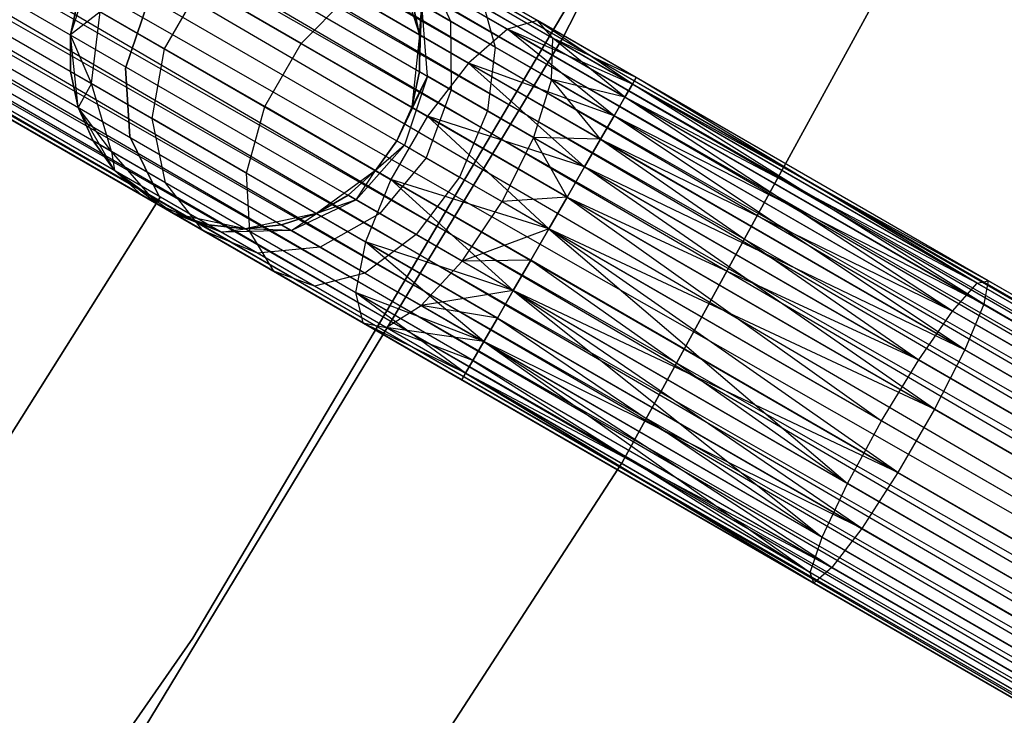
# Model space of a CAD drawing. Extents: x -102 to 102, y -101 to 102.
# Tile 349 of 481: x 51.1 to 56.72, y -34 to -30.04. Entities that reach past the tile are written whole.
import ezdxf

# ---------------------------------------------------------------- set-up
doc = ezdxf.new("R2010")
doc.units = 0
doc.header["$LTSCALE"] = 25.4
doc.layers.get('0').update_dxf_attribs({"linetype": 'CONTINUOUS'})

# ---------------------------------------------------------------- blocks, each defined once
blk = doc.blocks.new('NL2500011659_STL')
at = {"color": 0}
for p, q in [((70.3635, -39.4554, -7.3955), (37.9689, -20.8026, -7.191)), ((37.9689, -20.8026, -7.191), (70.2993, -39.5667, -7)), ((37.9689, -20.8026, -7.191), (70.2993, -39.5667, -7)), ((70.3635, -39.4554, -7.3955), (37.9689, -20.8026, -7.191)), ((37.9689, -20.8026, -7.809), (70.3418, -39.493, -7.809)), ((37.9689, -20.8026, -7.809), (70.3418, -39.493, -7.809)), ((37.9907, -20.7649, -7.3955), (70.3635, -39.4554, -7.3955)), ((37.9907, -20.7649, -7.6045), (70.3635, -39.4554, -7.3955)), ((70.3418, -39.493, -7.809), (37.9907, -20.7649, -7.6045)), ((37.9907, -20.7649, -7.6045), (70.3635, -39.4554, -7.3955)), ((37.9907, -20.7649, -7.3955), (70.3635, -39.4554, -7.3955)), ((70.3418, -39.493, -7.809), (37.9907, -20.7649, -7.6045)), ((37.9264, -20.8762, -7), (70.2993, -39.5667, -7)), ((37.9264, -20.8762, -7), (70.2993, -39.5667, -7)), ((70.2379, -39.6731, -8.1691), (37.9264, -20.8762, -8)), ((37.9264, -20.8762, -8), (70.3418, -39.493, -7.809)), ((37.9264, -20.8762, -8), (70.3418, -39.493, -7.809)), ((70.2379, -39.6731, -8.1691), (37.9264, -20.8762, -8)), ((70.2993, -39.5667, -7), (37.865, -20.9826, -6.8309)), ((37.865, -20.9826, -6.8309), (70.1602, -39.8077, -6.691)), ((37.865, -20.9826, -6.8309), (70.1602, -39.8077, -6.691)), ((70.2993, -39.5667, -7), (37.865, -20.9826, -6.8309)), ((37.865, -20.9826, -8.1691), (70.2379, -39.6731, -8.1691)), ((37.865, -20.9826, -8.1691), (70.2379, -39.6731, -8.1691)), ((37.7873, -21.1172, -6.691), (70.1602, -39.8077, -6.691)), ((37.7873, -21.1172, -6.691), (70.1602, -39.8077, -6.691)), ((70.0697, -39.9644, -8.4135), (37.7873, -21.1172, -8.309)), ((37.7873, -21.1172, -8.309), (70.2379, -39.6731, -8.1691)), ((37.7873, -21.1172, -8.309), (70.2379, -39.6731, -8.1691)), ((70.0697, -39.9644, -8.4135), (37.7873, -21.1172, -8.309)), ((70.1602, -39.8077, -6.691), (37.6968, -21.274, -6.5865)), ((37.6968, -21.274, -6.5865), (69.9702, -40.1366, -6.5218)), ((37.6968, -21.274, -6.5865), (69.9702, -40.1366, -6.5218)), ((70.1602, -39.8077, -6.691), (37.6968, -21.274, -6.5865)), ((37.6968, -21.274, -8.4135), (70.0697, -39.9644, -8.4135)), ((37.6968, -21.274, -8.4135), (70.0697, -39.9644, -8.4135)), ((37.5974, -21.4461, -6.5218), (69.9702, -40.1366, -6.5218)), ((37.5974, -21.4461, -6.5218), (69.9702, -40.1366, -6.5218)), ((37.5974, -21.4461, -8.4782), (69.8663, -40.3167, -8.5)), ((37.5974, -21.4461, -8.4782), (69.8663, -40.3167, -8.5)), ((37.5974, -21.4461, -8.4782), (70.0697, -39.9644, -8.4135)), ((37.5974, -21.4461, -8.4782), (70.0697, -39.9644, -8.4135)), ((37.4934, -21.6262, -6.5), (69.8663, -40.3167, -6.5)), ((37.4934, -21.6262, -6.5), (69.8663, -40.3167, -6.5)), ((37.4934, -21.6262, -8.5), (69.8663, -40.3167, -8.5)), ((37.4934, -21.6262, -8.5), (69.8663, -40.3167, -8.5)), ((69.6629, -40.6689, -8.4135), (37.3895, -21.8063, -8.4782)), ((37.3895, -21.8063, -8.4782), (69.8663, -40.3167, -8.5)), ((69.6629, -40.6689, -8.4135), (37.3895, -21.8063, -8.4782)), ((37.3895, -21.8063, -6.5218), (69.7623, -40.4967, -6.5218)), ((37.3895, -21.8063, -6.5218), (69.7623, -40.4967, -6.5218)), ((37.3895, -21.8063, -8.4782), (69.8663, -40.3167, -8.5)), ((37.29, -21.9784, -8.4135), (69.6629, -40.6689, -8.4135)), ((37.29, -21.9784, -8.4135), (69.6629, -40.6689, -8.4135)), ((69.7623, -40.4967, -6.5218), (37.29, -21.9784, -6.5865)), ((37.29, -21.9784, -6.5865), (69.5724, -40.8257, -6.691)), ((37.29, -21.9784, -6.5865), (69.5724, -40.8257, -6.691)), ((69.7623, -40.4967, -6.5218), (37.29, -21.9784, -6.5865)), ((69.4947, -40.9603, -8.1691), (37.1995, -22.1352, -8.309)), ((37.1995, -22.1352, -8.309), (69.6629, -40.6689, -8.4135)), ((37.1995, -22.1352, -8.309), (69.6629, -40.6689, -8.4135)), ((69.4947, -40.9603, -8.1691), (37.1995, -22.1352, -8.309)), ((37.1995, -22.1352, -6.691), (69.5724, -40.8257, -6.691)), ((37.1995, -22.1352, -6.691), (69.5724, -40.8257, -6.691)), ((37.1218, -22.2698, -8.1691), (69.4947, -40.9603, -8.1691)), ((37.1218, -22.2698, -8.1691), (69.4947, -40.9603, -8.1691)), ((69.5724, -40.8257, -6.691), (37.1218, -22.2698, -6.8309)), ((37.1218, -22.2698, -6.8309), (69.4333, -41.0667, -7)), ((37.1218, -22.2698, -6.8309), (69.4333, -41.0667, -7)), ((69.5724, -40.8257, -6.691), (37.1218, -22.2698, -6.8309)), ((69.3908, -41.1403, -7.809), (37.0604, -22.3762, -8)), ((37.0604, -22.3762, -8), (69.4947, -40.9603, -8.1691)), ((37.0604, -22.3762, -8), (69.4947, -40.9603, -8.1691)), ((69.3908, -41.1403, -7.809), (37.0604, -22.3762, -8)), ((37.0604, -22.3762, -7), (69.4333, -41.0667, -7)), ((37.0604, -22.3762, -7), (69.4333, -41.0667, -7)), ((69.369, -41.178, -7.3955), (36.9962, -22.4875, -7.6045)), ((36.9962, -22.4875, -7.3955), (69.369, -41.178, -7.3955)), ((69.369, -41.178, -7.3955), (36.9962, -22.4875, -7.6045)), ((36.9962, -22.4875, -7.6045), (69.3908, -41.1403, -7.809)), ((36.9962, -22.4875, -7.6045), (69.3908, -41.1403, -7.809)), ((36.9962, -22.4875, -7.3955), (69.369, -41.178, -7.3955)), ((37.0179, -22.4498, -7.809), (69.3908, -41.1403, -7.809)), ((37.0179, -22.4498, -7.809), (69.3908, -41.1403, -7.809)), ((69.4333, -41.0667, -7), (37.0179, -22.4498, -7.191)), ((37.0179, -22.4498, -7.191), (69.369, -41.178, -7.3955)), ((37.0179, -22.4498, -7.191), (69.369, -41.178, -7.3955)), ((69.4333, -41.0667, -7), (37.0179, -22.4498, -7.191)), ((56.3222, -25.9589, -308.5), (54.1982, -30.143, -308.5)), ((54.1982, -30.143, -318), (56.3222, -25.9589, -318)), ((54.1982, -30.143, -318), (56.3222, -25.9589, -318)), ((56.3222, -25.9589, -308.5), (54.1982, -30.143, -308.5)), ((54.5374, -32.5577, -308.5), (56.8175, -28.3923, -308.5)), ((56.8175, -28.3923, -318), (54.5374, -32.5577, -318)), ((54.5374, -32.5577, -308.5), (56.8175, -28.3923, -308.5)), ((56.8175, -28.3923, -318), (54.5374, -32.5577, -318)), ((52.0925, -33.5588, -316), (54.4543, -29.5733, -316)), ((54.4543, -29.5733, -315), (52.0925, -33.5588, -315)), ((52.0925, -33.5588, -316), (54.4543, -29.5733, -316)), ((54.4543, -29.5733, -315), (52.0925, -33.5588, -315)), ((51.3945, -30.1217, -314), (51.523, -29.7262, -314)), ((51.3945, -30.1217, -314), (51.523, -29.7262, -314)), ((53.2551, -29.7262, -314), (53.3836, -30.1217, -314)), ((53.2551, -29.7262, -314), (53.3836, -30.1217, -314)), ((53.4119, -29.7185, -308.5061), (53.5602, -30.0443, -308.7177)), ((53.4119, -29.7185, -308.5061), (53.5602, -30.0443, -308.7177)), ((53.8851, -30.0899, -307.1223), (53.2815, -29.7415, -307.4774)), ((53.8851, -30.0899, -307.1223), (53.2815, -29.7415, -307.4774)), ((54.0552, -30.0398, -307.4985), (53.5471, -29.7464, -307.7974)), ((54.0552, -30.0398, -307.4985), (53.5471, -29.7464, -307.7974)), ((51.9306, -30.2016, -307.7495), (52.1385, -29.8415, -307.7495)), ((51.9306, -30.2016, -307.7495), (52.1385, -29.8415, -307.7495)), ((52.7091, -30.1709, -307.0906), (52.1385, -29.8415, -307.7495)), ((52.7091, -30.1709, -307.0906), (52.1385, -29.8415, -307.7495)), ((52.7091, -30.1709, -307.0906), (52.9851, -29.8916, -307.2274)), ((52.7091, -30.1709, -307.0906), (52.9851, -29.8916, -307.2274)), ((53.6633, -30.2831, -306.8285), (52.9851, -29.8916, -307.2274)), ((53.6633, -30.2831, -306.8285), (52.9851, -29.8916, -307.2274)), ((53.7359, -29.9056, -308.132), (53.8152, -30.1915, -308.4233)), ((54.1441, -30.1413, -307.8918), (53.7359, -29.9056, -308.132)), ((54.1441, -30.1413, -307.8918), (53.7359, -29.9056, -308.132)), ((53.7359, -29.9056, -308.132), (53.8152, -30.1915, -308.4233)), ((51.438, -29.9172, -309.5), (51.3945, -30.1217, -309.5)), ((51.3945, -30.1217, -314), (51.438, -29.9172, -309.5)), ((51.438, -29.9172, -309.5), (51.3945, -30.1217, -309.5)), ((51.3945, -30.1217, -314), (51.438, -29.9172, -309.5)), ((51.8329, -29.9432, -312), (51.7074, -30.312, -312)), ((51.7074, -30.312, -314), (51.8329, -29.9432, -314)), ((51.7074, -30.312, -314), (51.8329, -29.9432, -314)), ((51.8329, -29.9432, -312), (51.7074, -30.312, -312)), ((53.3836, -30.1217, -309.5), (53.3401, -29.9172, -309.5)), ((53.3401, -29.9172, -309.5), (53.3836, -30.1217, -314)), ((53.3401, -29.9172, -309.5), (53.3836, -30.1217, -314)), ((53.3836, -30.1217, -309.5), (53.3401, -29.9172, -309.5)), ((53.3836, -30.3307, -309.5), (53.3965, -29.9498, -309.0887)), ((53.3836, -30.3307, -309.5), (53.3965, -29.9498, -309.0887)), ((53.3836, -30.1217, -309.5), (53.3965, -29.9498, -309.0887)), ((53.3836, -30.1217, -309.5), (53.3965, -29.9498, -309.0887)), ((53.5602, -30.0443, -308.7177), (53.3965, -29.9498, -309.0887)), ((53.5602, -30.0443, -308.7177), (53.3965, -29.9498, -309.0887)), ((53.4296, -30.3573, -309.1643), (53.3965, -29.9498, -309.0887)), ((53.4296, -30.3573, -309.1643), (53.3965, -29.9498, -309.0887)), ((51.5642, -29.9901, -308.5797), (51.3945, -30.1217, -309.5)), ((51.5642, -29.9901, -308.5797), (51.3945, -30.1217, -309.5)), ((51.5136, -30.3995, -308.632), (51.5642, -29.9901, -308.5797)), ((51.5136, -30.3995, -308.632), (51.5642, -29.9901, -308.5797)), ((51.9306, -30.2016, -307.7495), (51.5642, -29.9901, -308.5797)), ((51.9306, -30.2016, -307.7495), (51.5642, -29.9901, -308.5797)), ((53.5602, -30.0443, -308.7177), (53.5633, -30.4345, -308.8614)), ((53.8152, -30.1915, -308.4233), (53.5602, -30.0443, -308.7177)), ((53.8152, -30.1915, -308.4233), (53.5602, -30.0443, -308.7177)), ((53.5602, -30.0443, -308.7177), (53.5633, -30.4345, -308.8614)), ((54.0552, -30.0398, -307.4985), (53.8851, -30.0899, -307.1223)), ((54.0552, -30.0398, -307.4985), (53.8851, -30.0899, -307.1223)), ((54.6184, -30.3649, -307.6045), (54.0552, -30.0398, -307.4985)), ((54.6184, -30.3649, -307.3955), (54.0552, -30.0398, -307.4985)), ((54.5966, -30.4026, -307.191), (54.0552, -30.0398, -307.4985)), ((54.6184, -30.3649, -307.3955), (54.0552, -30.0398, -307.4985)), ((54.5966, -30.4026, -307.191), (54.0552, -30.0398, -307.4985)), ((54.6184, -30.3649, -307.6045), (54.0552, -30.0398, -307.4985)), ((54.1441, -30.1413, -307.8918), (54.0552, -30.0398, -307.4985)), ((54.1441, -30.1413, -307.8918), (54.0552, -30.0398, -307.4985)), ((51.438, -30.5352, -314), (51.3945, -30.1217, -314)), ((51.5136, -30.3995, -308.632), (51.3945, -30.1217, -309.5)), ((51.3945, -30.1217, -309.5), (51.3945, -30.3307, -309.5)), ((51.5136, -30.3995, -308.632), (51.3945, -30.1217, -309.5)), ((51.3945, -30.3307, -309.5), (51.3945, -30.1217, -314)), ((51.438, -30.5352, -314), (51.3945, -30.1217, -314)), ((51.3945, -30.3307, -309.5), (51.3945, -30.1217, -314)), ((51.3945, -30.1217, -309.5), (51.3945, -30.3307, -309.5)), ((51.3945, -30.1217, -309.5), (51.3945, -30.1217, -314)), ((51.3945, -30.1217, -309.5), (51.3945, -30.1217, -314)), ((53.3836, -30.1217, -314), (53.3401, -30.5352, -314)), ((53.3836, -30.1217, -314), (53.3401, -30.5352, -314)), ((53.3836, -30.3307, -309.5), (53.3836, -30.1217, -309.5)), ((53.3836, -30.1217, -314), (53.3836, -30.3307, -309.5)), ((53.3836, -30.1217, -309.5), (53.3836, -30.1217, -314)), ((53.3836, -30.1217, -309.5), (53.3836, -30.1217, -314)), ((53.3836, -30.3307, -309.5), (53.3836, -30.1217, -309.5)), ((53.3836, -30.1217, -314), (53.3836, -30.3307, -309.5)), ((53.8851, -30.0899, -307.1223), (53.6633, -30.2831, -306.8285)), ((53.8851, -30.0899, -307.1223), (53.6633, -30.2831, -306.8285)), ((54.4927, -30.5826, -306.8309), (53.8851, -30.0899, -307.1223)), ((54.5541, -30.4762, -307), (53.8851, -30.0899, -307.1223)), ((54.4927, -30.5826, -306.8309), (53.8851, -30.0899, -307.1223)), ((54.5541, -30.4762, -307), (53.8851, -30.0899, -307.1223)), ((54.5966, -30.4026, -307.191), (53.8851, -30.0899, -307.1223)), ((54.5966, -30.4026, -307.191), (53.8851, -30.0899, -307.1223)), ((54.1982, -30.143, -308.5), (51.7638, -34.1544, -308.5)), ((51.7638, -34.1544, -318), (54.1982, -30.143, -318)), ((51.7638, -34.1544, -318), (54.1982, -30.143, -318)), ((54.1982, -30.143, -308.5), (51.7638, -34.1544, -308.5)), ((52.5012, -30.531, -307.0906), (52.7091, -30.1709, -307.0906)), ((52.5012, -30.531, -307.0906), (52.7091, -30.1709, -307.0906)), ((53.4281, -30.586, -306.6676), (52.7091, -30.1709, -307.0906)), ((53.4281, -30.586, -306.6676), (52.7091, -30.1709, -307.0906)), ((54.1365, -30.377, -308.2343), (54.1441, -30.1413, -307.8918)), ((54.1365, -30.377, -308.2343), (54.1441, -30.1413, -307.8918)), ((54.6184, -30.3649, -307.6045), (54.1441, -30.1413, -307.8918)), ((54.5966, -30.4026, -307.809), (54.1441, -30.1413, -307.8918)), ((54.6184, -30.3649, -307.6045), (54.1441, -30.1413, -307.8918)), ((54.5966, -30.4026, -307.809), (54.1441, -30.1413, -307.8918)), ((54.5541, -30.4762, -308), (54.1441, -30.1413, -307.8918)), ((54.5541, -30.4762, -308), (54.1441, -30.1413, -307.8918)), ((54.1982, -30.143, -318), (54.1982, -30.143, -308.5)), ((54.1982, -30.143, -318), (54.1982, -30.143, -308.5)), ((51.8591, -30.599, -307.8489), (51.9306, -30.2016, -307.7495)), ((51.8591, -30.599, -307.8489), (51.9306, -30.2016, -307.7495)), ((52.5012, -30.531, -307.0906), (51.9306, -30.2016, -307.7495)), ((52.5012, -30.531, -307.0906), (51.9306, -30.2016, -307.7495)), ((53.8152, -30.1915, -308.4233), (53.7714, -30.5547, -308.621)), ((53.8152, -30.1915, -308.4233), (53.7714, -30.5547, -308.621)), ((54.1365, -30.377, -308.2343), (53.8152, -30.1915, -308.4233)), ((54.1365, -30.377, -308.2343), (53.8152, -30.1915, -308.4233)), ((53.6633, -30.2831, -306.8285), (53.4281, -30.586, -306.6676)), ((53.6633, -30.2831, -306.8285), (53.4281, -30.586, -306.6676)), ((54.3245, -30.874, -306.5865), (53.6633, -30.2831, -306.8285)), ((54.415, -30.7172, -306.691), (53.6633, -30.2831, -306.8285)), ((54.3245, -30.874, -306.5865), (53.6633, -30.2831, -306.8285)), ((54.415, -30.7172, -306.691), (53.6633, -30.2831, -306.8285)), ((54.4927, -30.5826, -306.8309), (53.6633, -30.2831, -306.8285)), ((54.4927, -30.5826, -306.8309), (53.6633, -30.2831, -306.8285)), ((51.5136, -30.3995, -308.632), (51.3945, -30.3307, -309.5)), ((51.3945, -30.3307, -309.5), (51.438, -30.5352, -309.5)), ((51.5136, -30.3995, -308.632), (51.3945, -30.3307, -309.5)), ((51.438, -30.5352, -314), (51.3945, -30.3307, -309.5)), ((51.3945, -30.3307, -309.5), (51.438, -30.5352, -309.5)), ((51.438, -30.5352, -314), (51.3945, -30.3307, -309.5)), ((51.7074, -30.312, -312), (51.7074, -30.312, -314)), ((51.7074, -30.312, -312), (51.7074, -30.312, -314)), ((51.7074, -30.312, -312), (51.7324, -30.7007, -312)), ((51.7324, -30.7007, -314), (51.7074, -30.312, -314)), ((51.7324, -30.7007, -314), (51.7074, -30.312, -314)), ((51.7074, -30.312, -312), (51.7324, -30.7007, -312)), ((53.3401, -30.5352, -309.5), (53.3836, -30.3307, -309.5)), ((53.3836, -30.3307, -309.5), (53.3401, -30.5352, -314)), ((53.3836, -30.3307, -309.5), (53.3401, -30.5352, -314)), ((53.3401, -30.5352, -309.5), (53.3836, -30.3307, -309.5)), ((53.3836, -30.3307, -309.5), (53.4296, -30.3573, -309.1643)), ((53.3836, -30.3307, -309.5), (53.4296, -30.3573, -309.1643)), ((51.5136, -30.3995, -308.632), (51.438, -30.5352, -309.5)), ((51.5136, -30.3995, -308.632), (51.438, -30.5352, -309.5)), ((51.629, -30.7874, -308.7274), (51.5136, -30.3995, -308.632)), ((51.8591, -30.599, -307.8489), (51.5136, -30.3995, -308.632)), ((51.629, -30.7874, -308.7274), (51.5136, -30.3995, -308.632)), ((51.8591, -30.599, -307.8489), (51.5136, -30.3995, -308.632)), ((53.4296, -30.3573, -309.1643), (53.2551, -30.7262, -309.5)), ((53.4296, -30.3573, -309.1643), (53.2551, -30.7262, -309.5)), ((53.4296, -30.3573, -309.1643), (53.2975, -30.7507, -309.191)), ((53.4296, -30.3573, -309.1643), (53.2975, -30.7507, -309.191)), ((53.3401, -30.5352, -309.5), (53.4296, -30.3573, -309.1643)), ((53.3401, -30.5352, -309.5), (53.4296, -30.3573, -309.1643)), ((53.5633, -30.4345, -308.8614), (53.4296, -30.3573, -309.1643)), ((53.5633, -30.4345, -308.8614), (53.4296, -30.3573, -309.1643)), ((54.1365, -30.377, -308.2343), (54.0337, -30.7061, -308.4667)), ((54.1365, -30.377, -308.2343), (54.0337, -30.7061, -308.4667)), ((54.5541, -30.4762, -308), (54.1365, -30.377, -308.2343)), ((54.4927, -30.5826, -308.1691), (54.1365, -30.377, -308.2343)), ((54.5541, -30.4762, -308), (54.1365, -30.377, -308.2343)), ((54.4927, -30.5826, -308.1691), (54.1365, -30.377, -308.2343)), ((54.415, -30.7172, -308.309), (54.1365, -30.377, -308.2343)), ((54.415, -30.7172, -308.309), (54.1365, -30.377, -308.2343)), ((54.5966, -30.4026, -307.191), (54.5541, -30.4762, -307)), ((54.5541, -30.4762, -308), (54.5966, -30.4026, -307.809)), ((54.5966, -30.4026, -307.191), (54.5541, -30.4762, -307)), ((54.5541, -30.4762, -308), (54.5966, -30.4026, -307.809)), ((54.6184, -30.3649, -307.3955), (54.5966, -30.4026, -307.191)), ((54.5966, -30.4026, -307.809), (54.6184, -30.3649, -307.6045)), ((54.6184, -30.3649, -307.3955), (54.5966, -30.4026, -307.191)), ((54.5966, -30.4026, -307.809), (54.6184, -30.3649, -307.6045)), ((56.5612, -31.5368, -307.0599), (54.5966, -30.4026, -307.191)), ((56.5612, -31.5368, -307.0599), (54.5966, -30.4026, -307.191)), ((56.6242, -31.523, -307.4707), (54.5966, -30.4026, -307.809)), ((56.6242, -31.523, -307.4707), (54.5966, -30.4026, -307.809)), ((56.5994, -31.657, -307.8635), (54.5966, -30.4026, -307.809)), ((56.5994, -31.657, -307.8635), (54.5966, -30.4026, -307.809)), ((56.5612, -31.5368, -307.0599), (54.6184, -30.3649, -307.3955)), ((56.5612, -31.5368, -307.0599), (54.6184, -30.3649, -307.3955)), ((56.6242, -31.523, -307.4707), (54.6184, -30.3649, -307.3955)), ((56.6242, -31.523, -307.4707), (54.6184, -30.3649, -307.6045)), ((56.6242, -31.523, -307.4707), (54.6184, -30.3649, -307.3955)), ((56.6242, -31.523, -307.4707), (54.6184, -30.3649, -307.6045)), ((53.5633, -30.4345, -308.8614), (53.4205, -30.8217, -308.9122)), ((53.5633, -30.4345, -308.8614), (53.4205, -30.8217, -308.9122)), ((53.7714, -30.5547, -308.621), (53.5633, -30.4345, -308.8614)), ((53.7714, -30.5547, -308.621), (53.5633, -30.4345, -308.8614)), ((54.5541, -30.4762, -307), (54.4927, -30.5826, -306.8309)), ((54.4927, -30.5826, -308.1691), (54.5541, -30.4762, -308)), ((54.5541, -30.4762, -307), (54.4927, -30.5826, -306.8309)), ((54.4927, -30.5826, -308.1691), (54.5541, -30.4762, -308)), ((56.4213, -31.6961, -306.7021), (54.5541, -30.4762, -307)), ((56.4213, -31.6961, -306.7021), (54.5541, -30.4762, -307)), ((56.5612, -31.5368, -307.0599), (54.5541, -30.4762, -307)), ((56.5612, -31.5368, -307.0599), (54.5541, -30.4762, -307)), ((56.5994, -31.657, -307.8635), (54.5541, -30.4762, -308)), ((56.5994, -31.657, -307.8635), (54.5541, -30.4762, -308)), ((51.6459, -30.8953, -314), (51.438, -30.5352, -314)), ((51.629, -30.7874, -308.7274), (51.438, -30.5352, -309.5)), ((51.438, -30.5352, -309.5), (51.523, -30.7262, -309.5)), ((51.629, -30.7874, -308.7274), (51.438, -30.5352, -309.5)), ((51.523, -30.7262, -309.5), (51.438, -30.5352, -314)), ((51.6459, -30.8953, -314), (51.438, -30.5352, -314)), ((51.523, -30.7262, -309.5), (51.438, -30.5352, -314)), ((51.438, -30.5352, -309.5), (51.523, -30.7262, -309.5)), ((51.438, -30.5352, -309.5), (51.438, -30.5352, -314)), ((51.438, -30.5352, -309.5), (51.438, -30.5352, -314)), ((52.3973, -30.9097, -307.2274), (52.5012, -30.531, -307.0906)), ((52.3973, -30.9097, -307.2274), (52.5012, -30.531, -307.0906)), ((53.2201, -30.9461, -306.6676), (52.5012, -30.531, -307.0906)), ((53.2201, -30.9461, -306.6676), (52.5012, -30.531, -307.0906)), ((53.3401, -30.5352, -314), (53.2551, -30.7262, -314)), ((53.2551, -30.7262, -309.5), (53.3401, -30.5352, -309.5)), ((53.2551, -30.7262, -309.5), (53.3401, -30.5352, -309.5)), ((53.3401, -30.5352, -314), (53.2551, -30.7262, -314)), ((53.3401, -30.5352, -309.5), (53.3401, -30.5352, -314)), ((53.3401, -30.5352, -309.5), (53.3401, -30.5352, -314)), ((53.7714, -30.5547, -308.621), (53.6121, -30.9323, -308.691)), ((53.7714, -30.5547, -308.621), (53.6121, -30.9323, -308.691)), ((54.0337, -30.7061, -308.4667), (53.7714, -30.5547, -308.621)), ((54.0337, -30.7061, -308.4667), (53.7714, -30.5547, -308.621)), ((51.9365, -30.9649, -308.0305), (51.8591, -30.599, -307.8489)), ((52.3973, -30.9097, -307.2274), (51.8591, -30.599, -307.8489)), ((51.9365, -30.9649, -308.0305), (51.8591, -30.599, -307.8489)), ((52.3973, -30.9097, -307.2274), (51.8591, -30.599, -307.8489)), ((53.4281, -30.586, -306.6676), (53.2201, -30.9461, -306.6676)), ((53.4281, -30.586, -306.6676), (53.2201, -30.9461, -306.6676)), ((54.1211, -31.2262, -306.5), (53.4281, -30.586, -306.6676)), ((54.2251, -31.0461, -306.5219), (53.4281, -30.586, -306.6676)), ((54.1211, -31.2262, -306.5), (53.4281, -30.586, -306.6676)), ((54.2251, -31.0461, -306.5219), (53.4281, -30.586, -306.6676)), ((54.3245, -30.874, -306.5865), (53.4281, -30.586, -306.6676)), ((54.3245, -30.874, -306.5865), (53.4281, -30.586, -306.6676)), ((54.4927, -30.5826, -306.8309), (54.415, -30.7172, -306.691)), ((54.415, -30.7172, -308.309), (54.4927, -30.5826, -308.1691)), ((54.4927, -30.5826, -306.8309), (54.415, -30.7172, -306.691)), ((54.415, -30.7172, -308.309), (54.4927, -30.5826, -308.1691)), ((56.4213, -31.6961, -306.7021), (54.4927, -30.5826, -306.8309)), ((56.4213, -31.6961, -306.7021), (54.4927, -30.5826, -306.8309)), ((56.5994, -31.657, -307.8635), (54.4927, -30.5826, -308.1691)), ((56.5994, -31.657, -307.8635), (54.4927, -30.5826, -308.1691)), ((56.4911, -31.9158, -308.1705), (54.4927, -30.5826, -308.1691)), ((56.4911, -31.9158, -308.1705), (54.4927, -30.5826, -308.1691)), ((51.629, -30.7874, -308.7274), (51.523, -30.7262, -309.5)), ((51.523, -30.7262, -309.5), (51.6459, -30.8953, -309.5)), ((51.629, -30.7874, -308.7274), (51.523, -30.7262, -309.5)), ((51.6459, -30.8953, -314), (51.523, -30.7262, -309.5)), ((51.523, -30.7262, -309.5), (51.6459, -30.8953, -309.5)), ((51.6459, -30.8953, -314), (51.523, -30.7262, -309.5)), ((51.7324, -30.7007, -312), (51.7324, -30.7007, -314)), ((51.7324, -30.7007, -312), (51.7324, -30.7007, -314)), ((51.7324, -30.7007, -312), (51.904, -31.0504, -312)), ((51.904, -31.0504, -314), (51.7324, -30.7007, -314)), ((51.904, -31.0504, -314), (51.7324, -30.7007, -314)), ((51.7324, -30.7007, -312), (51.904, -31.0504, -312)), ((53.2551, -30.7262, -314), (53.1322, -30.8953, -314)), ((53.1322, -30.8953, -309.5), (53.2551, -30.7262, -309.5)), ((53.1322, -30.8953, -309.5), (53.2551, -30.7262, -309.5)), ((53.2551, -30.7262, -314), (53.1322, -30.8953, -314)), ((53.2551, -30.7262, -309.5), (53.2975, -30.7507, -309.191)), ((53.2551, -30.7262, -309.5), (53.2975, -30.7507, -309.191)), ((53.2551, -30.7262, -309.5), (53.2551, -30.7262, -314)), ((53.2551, -30.7262, -309.5), (53.2551, -30.7262, -314)), ((54.0337, -30.7061, -308.4667), (53.8535, -31.0717, -308.549)), ((54.0337, -30.7061, -308.4667), (53.8535, -31.0717, -308.549)), ((54.415, -30.7172, -308.309), (54.0337, -30.7061, -308.4667)), ((54.415, -30.7172, -308.309), (54.0337, -30.7061, -308.4667)), ((54.3245, -30.874, -308.4135), (54.0337, -30.7061, -308.4667)), ((54.3245, -30.874, -308.4135), (54.0337, -30.7061, -308.4667)), ((54.2251, -31.0461, -308.4781), (54.0337, -30.7061, -308.4667)), ((54.2251, -31.0461, -308.4781), (54.0337, -30.7061, -308.4667)), ((54.3245, -30.874, -308.4135), (54.415, -30.7172, -308.309)), ((54.415, -30.7172, -306.691), (54.3245, -30.874, -306.5865)), ((54.415, -30.7172, -306.691), (54.3245, -30.874, -306.5865)), ((54.3245, -30.874, -308.4135), (54.415, -30.7172, -308.309)), ((54.415, -30.7172, -306.691), (56.4213, -31.6961, -306.7021)), ((54.415, -30.7172, -306.691), (56.4213, -31.6961, -306.7021)), ((54.415, -30.7172, -306.691), (56.2287, -31.9734, -306.4594)), ((56.4911, -31.9158, -308.1705), (54.415, -30.7172, -308.309)), ((56.4911, -31.9158, -308.1705), (54.415, -30.7172, -308.309)), ((54.415, -30.7172, -306.691), (56.2287, -31.9734, -306.4594)), ((51.8905, -31.0867, -308.8497), (51.629, -30.7874, -308.7274)), ((51.629, -30.7874, -308.7274), (51.6459, -30.8953, -309.5)), ((51.629, -30.7874, -308.7274), (51.6459, -30.8953, -309.5)), ((51.9365, -30.9649, -308.0305), (51.629, -30.7874, -308.7274)), ((51.8905, -31.0867, -308.8497), (51.629, -30.7874, -308.7274)), ((51.9365, -30.9649, -308.0305), (51.629, -30.7874, -308.7274)), ((53.2975, -30.7507, -309.191), (53.0229, -31.0618, -309.1643)), ((53.2975, -30.7507, -309.191), (53.0229, -31.0618, -309.1643)), ((53.2975, -30.7507, -309.191), (53.1322, -30.8953, -309.5)), ((53.2975, -30.7507, -309.191), (53.1322, -30.8953, -309.5)), ((53.2975, -30.7507, -309.191), (53.4205, -30.8217, -308.9122)), ((53.2975, -30.7507, -309.191), (53.4205, -30.8217, -308.9122)), ((53.4205, -30.8217, -308.9122), (53.1565, -31.139, -308.8614)), ((53.4205, -30.8217, -308.9122), (53.1565, -31.139, -308.8614)), ((53.4205, -30.8217, -308.9122), (53.6121, -30.9323, -308.691)), ((53.4205, -30.8217, -308.9122), (53.6121, -30.9323, -308.691)), ((51.9823, -31.1397, -314), (51.6459, -30.8953, -314)), ((51.8905, -31.0867, -308.8497), (51.6459, -30.8953, -309.5)), ((51.6459, -30.8953, -309.5), (51.8013, -31.0352, -309.5)), ((51.8905, -31.0867, -308.8497), (51.6459, -30.8953, -309.5)), ((51.8013, -31.0352, -309.5), (51.6459, -30.8953, -314)), ((51.9823, -31.1397, -314), (51.6459, -30.8953, -314)), ((51.8013, -31.0352, -309.5), (51.6459, -30.8953, -314)), ((51.6459, -30.8953, -309.5), (51.8013, -31.0352, -309.5)), ((51.6459, -30.8953, -309.5), (51.6459, -30.8953, -314)), ((51.6459, -30.8953, -309.5), (51.6459, -30.8953, -314)), ((52.4155, -31.2415, -307.4774), (52.3973, -30.9097, -307.2274)), ((53.0755, -31.3012, -306.8285), (52.3973, -30.9097, -307.2274)), ((52.4155, -31.2415, -307.4774), (52.3973, -30.9097, -307.2274)), ((53.0755, -31.3012, -306.8285), (52.3973, -30.9097, -307.2274)), ((53.1322, -30.8953, -314), (52.7958, -31.1397, -314)), ((53.1322, -30.8953, -314), (52.7958, -31.1397, -314)), ((52.9768, -31.0352, -309.5), (53.1322, -30.8953, -309.5)), ((53.1322, -30.8953, -314), (52.9768, -31.0352, -309.5)), ((52.9768, -31.0352, -309.5), (53.1322, -30.8953, -309.5)), ((53.1322, -30.8953, -314), (52.9768, -31.0352, -309.5)), ((53.0229, -31.0618, -309.1643), (53.1322, -30.8953, -309.5)), ((53.0229, -31.0618, -309.1643), (53.1322, -30.8953, -309.5)), ((53.1322, -30.8953, -309.5), (53.1322, -30.8953, -314)), ((53.1322, -30.8953, -309.5), (53.1322, -30.8953, -314)), ((54.2251, -31.0461, -308.4781), (54.3245, -30.874, -308.4135)), ((54.3245, -30.874, -306.5865), (54.2251, -31.0461, -306.5219)), ((54.3245, -30.874, -306.5865), (54.2251, -31.0461, -306.5219)), ((54.2251, -31.0461, -308.4781), (54.3245, -30.874, -308.4135)), ((56.4911, -31.9158, -308.1705), (54.3245, -30.874, -308.4135)), ((56.4911, -31.9158, -308.1705), (54.3245, -30.874, -308.4135)), ((56.318, -32.2545, -308.3385), (54.3245, -30.874, -308.4135)), ((56.318, -32.2545, -308.3385), (54.3245, -30.874, -308.4135)), ((54.3245, -30.874, -306.5865), (56.2287, -31.9734, -306.4594)), ((54.3245, -30.874, -306.5865), (56.2287, -31.9734, -306.4594)), ((52.1493, -31.2362, -308.263), (51.9365, -30.9649, -308.0305)), ((52.4155, -31.2415, -307.4774), (51.9365, -30.9649, -308.0305)), ((52.1493, -31.2362, -308.263), (51.9365, -30.9649, -308.0305)), ((52.4155, -31.2415, -307.4774), (51.9365, -30.9649, -308.0305)), ((53.2201, -30.9461, -306.6676), (53.0755, -31.3012, -306.8285)), ((53.2201, -30.9461, -306.6676), (53.0755, -31.3012, -306.8285)), ((53.9177, -31.5784, -306.5865), (53.2201, -30.9461, -306.6676)), ((54.0171, -31.4063, -306.5219), (53.2201, -30.9461, -306.6676)), ((53.9177, -31.5784, -306.5865), (53.2201, -30.9461, -306.6676)), ((54.0171, -31.4063, -306.5219), (53.2201, -30.9461, -306.6676)), ((54.1211, -31.2262, -306.5), (53.2201, -30.9461, -306.6676)), ((54.1211, -31.2262, -306.5), (53.2201, -30.9461, -306.6676)), ((53.6121, -30.9323, -308.691), (53.3647, -31.2591, -308.621)), ((53.6121, -30.9323, -308.691), (53.3647, -31.2591, -308.621)), ((53.6121, -30.9323, -308.691), (53.8535, -31.0717, -308.549)), ((53.6121, -30.9323, -308.691), (53.8535, -31.0717, -308.549)), ((51.904, -31.0504, -312), (50.4099, -33.4213, -312)), ((50.4099, -33.4213, -314), (51.904, -31.0504, -314)), ((50.4099, -33.4213, -314), (51.904, -31.0504, -314)), ((51.904, -31.0504, -312), (50.4099, -33.4213, -312)), ((51.8905, -31.0867, -308.8497), (51.8013, -31.0352, -309.5)), ((51.9823, -31.1397, -314), (51.8013, -31.0352, -309.5)), ((51.8905, -31.0867, -308.8497), (51.8013, -31.0352, -309.5)), ((51.9823, -31.1397, -314), (51.8013, -31.0352, -309.5)), ((51.904, -31.0504, -312), (51.904, -31.0504, -314)), ((51.904, -31.0504, -312), (51.904, -31.0504, -314)), ((53.0229, -31.0618, -309.1643), (52.6534, -31.2369, -309.0887)), ((53.0229, -31.0618, -309.1643), (52.6534, -31.2369, -309.0887)), ((52.7958, -31.1397, -309.5), (52.9768, -31.0352, -309.5)), ((52.9768, -31.0352, -309.5), (52.7958, -31.1397, -314)), ((52.9768, -31.0352, -309.5), (52.7958, -31.1397, -314)), ((52.7958, -31.1397, -309.5), (52.9768, -31.0352, -309.5)), ((53.0229, -31.0618, -309.1643), (52.7958, -31.1397, -309.5)), ((53.0229, -31.0618, -309.1643), (52.7958, -31.1397, -309.5)), ((53.0229, -31.0618, -309.1643), (52.9768, -31.0352, -309.5)), ((53.0229, -31.0618, -309.1643), (52.9768, -31.0352, -309.5)), ((53.1565, -31.139, -308.8614), (53.0229, -31.0618, -309.1643)), ((53.1565, -31.139, -308.8614), (53.0229, -31.0618, -309.1643)), ((53.627, -31.4106, -308.4667), (53.8535, -31.0717, -308.549)), ((53.627, -31.4106, -308.4667), (53.8535, -31.0717, -308.549)), ((54.2251, -31.0461, -308.4781), (53.8535, -31.0717, -308.549)), ((54.2251, -31.0461, -308.4781), (53.8535, -31.0717, -308.549)), ((53.8535, -31.0717, -308.549), (54.1211, -31.2262, -308.5)), ((53.8535, -31.0717, -308.549), (54.1211, -31.2262, -308.5)), ((54.1211, -31.2262, -308.5), (54.2251, -31.0461, -308.4781)), ((54.2251, -31.0461, -306.5219), (54.1211, -31.2262, -306.5)), ((54.2251, -31.0461, -306.5219), (54.1211, -31.2262, -306.5)), ((54.1211, -31.2262, -308.5), (54.2251, -31.0461, -308.4781)), ((56.318, -32.2545, -308.3385), (54.2251, -31.0461, -308.4781)), ((56.318, -32.2545, -308.3385), (54.2251, -31.0461, -308.4781)), ((54.2251, -31.0461, -306.5219), (56.2287, -31.9734, -306.4594)), ((54.2251, -31.0461, -306.5219), (56.2287, -31.9734, -306.4594)), ((54.2251, -31.0461, -306.5219), (56.0167, -32.3206, -306.3735)), ((54.2251, -31.0461, -306.5219), (56.0167, -32.3206, -306.3735)), ((52.2528, -31.2457, -308.9774), (51.8905, -31.0867, -308.8497)), ((51.8905, -31.0867, -308.8497), (51.9823, -31.1397, -309.5)), ((51.8905, -31.0867, -308.8497), (51.9823, -31.1397, -309.5)), ((52.1493, -31.2362, -308.263), (51.8905, -31.0867, -308.8497)), ((52.2528, -31.2457, -308.9774), (51.8905, -31.0867, -308.8497)), ((52.1493, -31.2362, -308.263), (51.8905, -31.0867, -308.8497)), ((52.3891, -31.2262, -314), (51.9823, -31.1397, -314)), ((52.2528, -31.2457, -308.9774), (51.9823, -31.1397, -309.5)), ((51.9823, -31.1397, -309.5), (52.1811, -31.2043, -309.5)), ((52.2528, -31.2457, -308.9774), (51.9823, -31.1397, -309.5)), ((51.9823, -31.1397, -309.5), (51.9823, -31.1397, -314)), ((52.1811, -31.2043, -309.5), (51.9823, -31.1397, -314)), ((52.3891, -31.2262, -314), (51.9823, -31.1397, -314)), ((52.1811, -31.2043, -309.5), (51.9823, -31.1397, -314)), ((51.9823, -31.1397, -309.5), (52.1811, -31.2043, -309.5)), ((51.9823, -31.1397, -309.5), (51.9823, -31.1397, -314)), ((52.7958, -31.1397, -314), (52.3891, -31.2262, -314)), ((52.7958, -31.1397, -314), (52.3891, -31.2262, -314)), ((52.597, -31.2043, -309.5), (52.7958, -31.1397, -309.5)), ((52.7958, -31.1397, -314), (52.597, -31.2043, -309.5)), ((52.597, -31.2043, -309.5), (52.7958, -31.1397, -309.5)), ((52.7958, -31.1397, -314), (52.597, -31.2043, -309.5)), ((52.6534, -31.2369, -309.0887), (52.7958, -31.1397, -309.5)), ((52.6534, -31.2369, -309.0887), (52.7958, -31.1397, -309.5)), ((52.7958, -31.1397, -309.5), (52.7958, -31.1397, -314)), ((52.7958, -31.1397, -309.5), (52.7958, -31.1397, -314)), ((53.1565, -31.139, -308.8614), (52.8171, -31.3314, -308.7177)), ((53.1565, -31.139, -308.8614), (52.8171, -31.3314, -308.7177)), ((53.3647, -31.2591, -308.621), (53.1565, -31.139, -308.8614)), ((53.3647, -31.2591, -308.621), (53.1565, -31.139, -308.8614)), ((52.4608, -31.3658, -308.5061), (52.1493, -31.2362, -308.263)), ((52.5526, -31.469, -307.7974), (52.1493, -31.2362, -308.263)), ((52.4608, -31.3658, -308.5061), (52.1493, -31.2362, -308.263)), ((52.5526, -31.469, -307.7974), (52.1493, -31.2362, -308.263)), ((52.2528, -31.2457, -308.9774), (52.1811, -31.2043, -309.5)), ((52.1811, -31.2043, -309.5), (52.3891, -31.2262, -309.5)), ((52.2528, -31.2457, -308.9774), (52.1811, -31.2043, -309.5)), ((52.3891, -31.2262, -314), (52.1811, -31.2043, -309.5)), ((52.1811, -31.2043, -309.5), (52.3891, -31.2262, -309.5)), ((52.3891, -31.2262, -314), (52.1811, -31.2043, -309.5)), ((52.2528, -31.2457, -308.9774), (52.3891, -31.2262, -309.5)), ((52.2528, -31.2457, -308.9774), (52.3891, -31.2262, -309.5)), ((52.6534, -31.2369, -309.0887), (52.2528, -31.2457, -308.9774)), ((52.6534, -31.2369, -309.0887), (52.2528, -31.2457, -308.9774)), ((52.4608, -31.3658, -308.5061), (52.2528, -31.2457, -308.9774)), ((52.4608, -31.3658, -308.5061), (52.2528, -31.2457, -308.9774)), ((52.3891, -31.2262, -309.5), (52.597, -31.2043, -309.5)), ((52.597, -31.2043, -309.5), (52.3891, -31.2262, -314)), ((52.597, -31.2043, -309.5), (52.3891, -31.2262, -314)), ((52.3891, -31.2262, -309.5), (52.597, -31.2043, -309.5)), ((52.6534, -31.2369, -309.0887), (52.3891, -31.2262, -309.5)), ((52.6534, -31.2369, -309.0887), (52.3891, -31.2262, -309.5)), ((52.3891, -31.2262, -309.5), (52.3891, -31.2262, -314)), ((52.3891, -31.2262, -309.5), (52.3891, -31.2262, -314)), ((52.5526, -31.469, -307.7974), (52.4155, -31.2415, -307.4774)), ((53.019, -31.5899, -307.1223), (52.4155, -31.2415, -307.4774)), ((52.5526, -31.469, -307.7974), (52.4155, -31.2415, -307.4774)), ((53.019, -31.5899, -307.1223), (52.4155, -31.2415, -307.4774)), ((52.6534, -31.2369, -309.0887), (52.597, -31.2043, -309.5)), ((52.6534, -31.2369, -309.0887), (52.597, -31.2043, -309.5)), ((52.8171, -31.3314, -308.7177), (52.6534, -31.2369, -309.0887)), ((52.8171, -31.3314, -308.7177), (52.6534, -31.2369, -309.0887)), ((54.1211, -31.2262, -308.5), (53.627, -31.4106, -308.4667)), ((54.1211, -31.2262, -308.5), (53.627, -31.4106, -308.4667)), ((54.0171, -31.4063, -308.4781), (54.1211, -31.2262, -308.5)), ((54.1211, -31.2262, -306.5), (54.0171, -31.4063, -306.5219)), ((54.0171, -31.4063, -308.4781), (54.1211, -31.2262, -308.5)), ((54.1211, -31.2262, -306.5), (54.0171, -31.4063, -306.5219)), ((56.318, -32.2545, -308.3385), (54.1211, -31.2262, -308.5)), ((56.318, -32.2545, -308.3385), (54.1211, -31.2262, -308.5)), ((56.1101, -32.6146, -308.3385), (54.1211, -31.2262, -308.5)), ((56.1101, -32.6146, -308.3385), (54.1211, -31.2262, -308.5)), ((54.1211, -31.2262, -306.5), (56.0167, -32.3206, -306.3735)), ((54.1211, -31.2262, -306.5), (56.0167, -32.3206, -306.3735)), ((54.1211, -31.2262, -306.5), (55.822, -32.6779, -306.4594)), ((54.1211, -31.2262, -306.5), (55.822, -32.6779, -306.4594)), ((53.0755, -31.3012, -306.8285), (53.019, -31.5899, -307.1223)), ((53.0755, -31.3012, -306.8285), (53.019, -31.5899, -307.1223)), ((53.3647, -31.2591, -308.621), (53.0721, -31.4787, -308.4233)), ((53.3647, -31.2591, -308.621), (53.0721, -31.4787, -308.4233)), ((53.7495, -31.8698, -306.8309), (53.0755, -31.3012, -306.8285)), ((53.8272, -31.7352, -306.691), (53.0755, -31.3012, -306.8285)), ((53.7495, -31.8698, -306.8309), (53.0755, -31.3012, -306.8285)), ((53.8272, -31.7352, -306.691), (53.0755, -31.3012, -306.8285)), ((53.9177, -31.5784, -306.5865), (53.0755, -31.3012, -306.8285)), ((53.9177, -31.5784, -306.5865), (53.0755, -31.3012, -306.8285)), ((53.627, -31.4106, -308.4667), (53.3647, -31.2591, -308.621)), ((53.627, -31.4106, -308.4667), (53.3647, -31.2591, -308.621)), ((52.8171, -31.3314, -308.7177), (52.4608, -31.3658, -308.5061)), ((52.8171, -31.3314, -308.7177), (52.4608, -31.3658, -308.5061)), ((53.0721, -31.4787, -308.4233), (52.8171, -31.3314, -308.7177)), ((53.0721, -31.4787, -308.4233), (52.8171, -31.3314, -308.7177)), ((52.7848, -31.5529, -308.132), (52.4608, -31.3658, -308.5061)), ((52.7848, -31.5529, -308.132), (52.4608, -31.3658, -308.5061)), ((53.3934, -31.6642, -308.2343), (53.627, -31.4106, -308.4667)), ((53.3934, -31.6642, -308.2343), (53.627, -31.4106, -308.4667)), ((54.0171, -31.4063, -308.4781), (53.627, -31.4106, -308.4667)), ((54.0171, -31.4063, -308.4781), (53.627, -31.4106, -308.4667)), ((53.9177, -31.5784, -308.4135), (53.627, -31.4106, -308.4667)), ((53.9177, -31.5784, -308.4135), (53.627, -31.4106, -308.4667)), ((53.9177, -31.5784, -308.4135), (54.0171, -31.4063, -308.4781)), ((54.0171, -31.4063, -306.5219), (53.9177, -31.5784, -306.5865)), ((53.9177, -31.5784, -308.4135), (54.0171, -31.4063, -308.4781)), ((54.0171, -31.4063, -306.5219), (53.9177, -31.5784, -306.5865)), ((56.1101, -32.6146, -308.3385), (54.0171, -31.4063, -308.4781)), ((56.1101, -32.6146, -308.3385), (54.0171, -31.4063, -308.4781)), ((54.0171, -31.4063, -306.5219), (55.822, -32.6779, -306.4594)), ((54.0171, -31.4063, -306.5219), (55.822, -32.6779, -306.4594)), ((52.7848, -31.5529, -308.132), (52.5526, -31.469, -307.7974)), ((53.0606, -31.7623, -307.4985), (52.5526, -31.469, -307.7974)), ((52.7848, -31.5529, -308.132), (52.5526, -31.469, -307.7974)), ((53.0606, -31.7623, -307.4985), (52.5526, -31.469, -307.7974)), ((53.0721, -31.4787, -308.4233), (52.7848, -31.5529, -308.132)), ((53.0721, -31.4787, -308.4233), (52.7848, -31.5529, -308.132)), ((53.3934, -31.6642, -308.2343), (53.0721, -31.4787, -308.4233)), ((53.3934, -31.6642, -308.2343), (53.0721, -31.4787, -308.4233)), ((56.5612, -31.5368, -307.0599), (56.6242, -31.523, -307.4707)), ((56.5612, -31.5368, -307.0599), (56.6242, -31.523, -307.4707)), ((56.6242, -31.523, -307.4707), (56.5994, -31.657, -307.8635)), ((56.6242, -31.523, -307.4707), (56.5994, -31.657, -307.8635)), ((58.6033, -32.6656, -307.0709), (56.6242, -31.523, -307.4707)), ((58.6033, -32.6656, -307.0709), (56.6242, -31.523, -307.4707)), ((53.193, -31.7886, -307.8918), (52.7848, -31.5529, -308.132)), ((53.193, -31.7886, -307.8918), (52.7848, -31.5529, -308.132)), ((53.6456, -32.0498, -307.191), (53.019, -31.5899, -307.1223)), ((53.019, -31.5899, -307.1223), (53.0606, -31.7623, -307.4985)), ((53.6881, -31.9762, -307), (53.019, -31.5899, -307.1223)), ((53.6456, -32.0498, -307.191), (53.019, -31.5899, -307.1223)), ((53.6881, -31.9762, -307), (53.019, -31.5899, -307.1223)), ((53.7495, -31.8698, -306.8309), (53.019, -31.5899, -307.1223)), ((53.7495, -31.8698, -306.8309), (53.019, -31.5899, -307.1223)), ((53.019, -31.5899, -307.1223), (53.0606, -31.7623, -307.4985)), ((53.9177, -31.5784, -308.4135), (53.3934, -31.6642, -308.2343)), ((53.9177, -31.5784, -308.4135), (53.3934, -31.6642, -308.2343)), ((53.8272, -31.7352, -308.309), (53.9177, -31.5784, -308.4135)), ((53.9177, -31.5784, -306.5865), (53.8272, -31.7352, -306.691)), ((53.8272, -31.7352, -308.309), (53.9177, -31.5784, -308.4135)), ((53.9177, -31.5784, -306.5865), (53.8272, -31.7352, -306.691)), ((56.1101, -32.6146, -308.3385), (53.9177, -31.5784, -308.4135)), ((56.1101, -32.6146, -308.3385), (53.9177, -31.5784, -308.4135)), ((55.9033, -32.9339, -308.1705), (53.9177, -31.5784, -308.4135)), ((55.9033, -32.9339, -308.1705), (53.9177, -31.5784, -308.4135)), ((55.822, -32.6779, -306.4594), (53.9177, -31.5784, -306.5865)), ((53.9177, -31.5784, -306.5865), (55.6782, -32.9833, -306.7021)), ((53.9177, -31.5784, -306.5865), (55.6782, -32.9833, -306.7021)), ((55.822, -32.6779, -306.4594), (53.9177, -31.5784, -306.5865)), ((56.4213, -31.6961, -306.7021), (56.5612, -31.5368, -307.0599)), ((56.4213, -31.6961, -306.7021), (56.5612, -31.5368, -307.0599)), ((58.4996, -32.6559, -306.6683), (56.5612, -31.5368, -307.0599)), ((58.4996, -32.6559, -306.6683), (56.5612, -31.5368, -307.0599)), ((53.193, -31.7886, -307.8918), (53.3934, -31.6642, -308.2343)), ((53.193, -31.7886, -307.8918), (53.3934, -31.6642, -308.2343)), ((53.8272, -31.7352, -308.309), (53.3934, -31.6642, -308.2343)), ((53.8272, -31.7352, -308.309), (53.3934, -31.6642, -308.2343)), ((53.7495, -31.8698, -308.1691), (53.3934, -31.6642, -308.2343)), ((53.7495, -31.8698, -308.1691), (53.3934, -31.6642, -308.2343)), ((56.2287, -31.9734, -306.4594), (56.4213, -31.6961, -306.7021)), ((56.2287, -31.9734, -306.4594), (56.4213, -31.6961, -306.7021)), ((58.3243, -32.7948, -306.3177), (56.4213, -31.6961, -306.7021)), ((58.3243, -32.7948, -306.3177), (56.4213, -31.6961, -306.7021)), ((56.5994, -31.657, -307.8635), (56.4911, -31.9158, -308.1705)), ((56.5994, -31.657, -307.8635), (56.4911, -31.9158, -308.1705)), ((58.6174, -32.8222, -307.4558), (56.5994, -31.657, -307.8635)), ((58.6174, -32.8222, -307.4558), (56.5994, -31.657, -307.8635)), ((53.7495, -31.8698, -308.1691), (53.8272, -31.7352, -308.309)), ((53.8272, -31.7352, -306.691), (53.7495, -31.8698, -306.8309)), ((53.7495, -31.8698, -308.1691), (53.8272, -31.7352, -308.309)), ((53.8272, -31.7352, -306.691), (53.7495, -31.8698, -306.8309)), ((55.9033, -32.9339, -308.1705), (53.8272, -31.7352, -308.309)), ((55.9033, -32.9339, -308.1705), (53.8272, -31.7352, -308.309)), ((53.8272, -31.7352, -306.691), (55.6782, -32.9833, -306.7021)), ((53.8272, -31.7352, -306.691), (55.6782, -32.9833, -306.7021)), ((53.6238, -32.0875, -307.3955), (53.0606, -31.7623, -307.4985)), ((53.6238, -32.0875, -307.6045), (53.0606, -31.7623, -307.4985)), ((53.6456, -32.0498, -307.809), (53.0606, -31.7623, -307.4985)), ((53.0606, -31.7623, -307.4985), (53.193, -31.7886, -307.8918)), ((53.6456, -32.0498, -307.809), (53.0606, -31.7623, -307.4985)), ((53.6238, -32.0875, -307.6045), (53.0606, -31.7623, -307.4985)), ((53.6238, -32.0875, -307.3955), (53.0606, -31.7623, -307.4985)), ((53.6456, -32.0498, -307.191), (53.0606, -31.7623, -307.4985)), ((53.6456, -32.0498, -307.191), (53.0606, -31.7623, -307.4985)), ((53.0606, -31.7623, -307.4985), (53.193, -31.7886, -307.8918)), ((53.7495, -31.8698, -308.1691), (53.193, -31.7886, -307.8918)), ((53.6881, -31.9762, -308), (53.193, -31.7886, -307.8918)), ((53.7495, -31.8698, -308.1691), (53.193, -31.7886, -307.8918)), ((53.6881, -31.9762, -308), (53.193, -31.7886, -307.8918)), ((53.6456, -32.0498, -307.809), (53.193, -31.7886, -307.8918)), ((53.6456, -32.0498, -307.809), (53.193, -31.7886, -307.8918)), ((53.6881, -31.9762, -308), (53.7495, -31.8698, -308.1691)), ((53.7495, -31.8698, -306.8309), (53.6881, -31.9762, -307)), ((53.6881, -31.9762, -308), (53.7495, -31.8698, -308.1691)), ((53.7495, -31.8698, -306.8309), (53.6881, -31.9762, -307)), ((55.9033, -32.9339, -308.1705), (53.7495, -31.8698, -308.1691)), ((55.9033, -32.9339, -308.1705), (53.7495, -31.8698, -308.1691)), ((55.7334, -33.157, -307.8635), (53.7495, -31.8698, -308.1691)), ((55.7334, -33.157, -307.8635), (53.7495, -31.8698, -308.1691)), ((53.7495, -31.8698, -306.8309), (55.6782, -32.9833, -306.7021)), ((53.7495, -31.8698, -306.8309), (55.6782, -32.9833, -306.7021)), ((53.7495, -31.8698, -306.8309), (55.6101, -33.1841, -307.0599)), ((53.7495, -31.8698, -306.8309), (55.6101, -33.1841, -307.0599)), ((56.4911, -31.9158, -308.1705), (56.318, -32.2545, -308.3385)), ((56.4911, -31.9158, -308.1705), (56.318, -32.2545, -308.3385)), ((58.5396, -33.0985, -307.7567), (56.4911, -31.9158, -308.1705)), ((58.5396, -33.0985, -307.7567), (56.4911, -31.9158, -308.1705)), ((53.6456, -32.0498, -307.809), (53.6881, -31.9762, -308)), ((53.6881, -31.9762, -307), (53.6456, -32.0498, -307.191)), ((53.6456, -32.0498, -307.809), (53.6881, -31.9762, -308)), ((53.6881, -31.9762, -307), (53.6456, -32.0498, -307.191)), ((55.7334, -33.157, -307.8635), (53.6881, -31.9762, -308)), ((55.7334, -33.157, -307.8635), (53.6881, -31.9762, -308)), ((53.6881, -31.9762, -307), (55.6101, -33.1841, -307.0599)), ((53.6881, -31.9762, -307), (55.6101, -33.1841, -307.0599)), ((56.0167, -32.3206, -306.3735), (56.2287, -31.9734, -306.4594)), ((56.0167, -32.3206, -306.3735), (56.2287, -31.9734, -306.4594)), ((58.1076, -33.0582, -306.0798), (56.2287, -31.9734, -306.4594)), ((58.1076, -33.0582, -306.0798), (56.2287, -31.9734, -306.4594)), ((53.6238, -32.0875, -307.6045), (53.6456, -32.0498, -307.809)), ((53.6456, -32.0498, -307.191), (53.6238, -32.0875, -307.3955)), ((53.6238, -32.0875, -307.6045), (53.6456, -32.0498, -307.809)), ((53.6456, -32.0498, -307.191), (53.6238, -32.0875, -307.3955)), ((55.6297, -33.2455, -307.4707), (53.6238, -32.0875, -307.6045)), ((53.6238, -32.0875, -307.3955), (55.6297, -33.2455, -307.4707)), ((53.6238, -32.0875, -307.3955), (55.6297, -33.2455, -307.4707)), ((55.6297, -33.2455, -307.4707), (53.6238, -32.0875, -307.6045)), ((55.7334, -33.157, -307.8635), (53.6456, -32.0498, -307.809)), ((55.7334, -33.157, -307.8635), (53.6456, -32.0498, -307.809)), ((55.6297, -33.2455, -307.4707), (53.6456, -32.0498, -307.809)), ((55.6297, -33.2455, -307.4707), (53.6456, -32.0498, -307.809)), ((55.6101, -33.1841, -307.0599), (53.6456, -32.0498, -307.191)), ((53.6456, -32.0498, -307.191), (55.6297, -33.2455, -307.4707)), ((53.6456, -32.0498, -307.191), (55.6297, -33.2455, -307.4707)), ((55.6101, -33.1841, -307.0599), (53.6456, -32.0498, -307.191)), ((56.318, -32.2545, -308.3385), (56.1101, -32.6146, -308.3385)), ((56.318, -32.2545, -308.3385), (56.1101, -32.6146, -308.3385)), ((58.3831, -33.4468, -307.9213), (56.318, -32.2545, -308.3385)), ((58.3831, -33.4468, -307.9213), (56.318, -32.2545, -308.3385)), ((55.822, -32.6779, -306.4594), (56.0167, -32.3206, -306.3735)), ((55.822, -32.6779, -306.4594), (56.0167, -32.3206, -306.3735)), ((56.0167, -32.3206, -306.3735), (57.8871, -33.4005, -305.9957)), ((56.0167, -32.3206, -306.3735), (57.8871, -33.4005, -305.9957)), ((51.9524, -36.5411, -308.5), (54.5374, -32.5577, -308.5)), ((54.5374, -32.5577, -318), (51.9524, -36.5411, -318)), ((51.9524, -36.5411, -308.5), (54.5374, -32.5577, -308.5)), ((54.5374, -32.5577, -318), (51.9524, -36.5411, -318)), ((54.5374, -32.5577, -308.5), (54.5374, -32.5577, -318)), ((54.5374, -32.5577, -308.5), (54.5374, -32.5577, -318)), ((56.1101, -32.6146, -308.3385), (55.9033, -32.9339, -308.1705)), ((56.1101, -32.6146, -308.3385), (55.9033, -32.9339, -308.1705)), ((58.1752, -33.8069, -307.9213), (56.1101, -32.6146, -308.3385)), ((58.1752, -33.8069, -307.9213), (56.1101, -32.6146, -308.3385)), ((55.6782, -32.9833, -306.7021), (55.822, -32.6779, -306.4594)), ((55.6782, -32.9833, -306.7021), (55.822, -32.6779, -306.4594)), ((57.7009, -33.7626, -306.0798), (55.822, -32.6779, -306.4594)), ((57.7009, -33.7626, -306.0798), (55.822, -32.6779, -306.4594)), ((55.9033, -32.9339, -308.1705), (55.7334, -33.157, -307.8635)), ((55.9033, -32.9339, -308.1705), (55.7334, -33.157, -307.8635)), ((57.9518, -34.1166, -307.7567), (55.9033, -32.9339, -308.1705)), ((57.9518, -34.1166, -307.7567), (55.9033, -32.9339, -308.1705)), ((55.6101, -33.1841, -307.0599), (55.6782, -32.9833, -306.7021)), ((55.6101, -33.1841, -307.0599), (55.6782, -32.9833, -306.7021)), ((57.5811, -34.0819, -306.3177), (55.6782, -32.9833, -306.7021)), ((57.5811, -34.0819, -306.3177), (55.6782, -32.9833, -306.7021)), ((55.7334, -33.157, -307.8635), (55.6297, -33.2455, -307.4707)), ((55.7334, -33.157, -307.8635), (55.6297, -33.2455, -307.4707)), ((57.7514, -34.3222, -307.4558), (55.7334, -33.157, -307.8635)), ((57.7514, -34.3222, -307.4558), (55.7334, -33.157, -307.8635)), ((55.6297, -33.2455, -307.4707), (55.6101, -33.1841, -307.0599)), ((57.5485, -34.3032, -306.6683), (55.6101, -33.1841, -307.0599)), ((55.6297, -33.2455, -307.4707), (55.6101, -33.1841, -307.0599)), ((57.5485, -34.3032, -306.6683), (55.6101, -33.1841, -307.0599)), ((57.6088, -34.3882, -307.0709), (55.6297, -33.2455, -307.4707)), ((57.6088, -34.3882, -307.0709), (55.6297, -33.2455, -307.4707)), ((49.4394, -37.3567, -316), (52.0925, -33.5588, -316)), ((52.0925, -33.5588, -315), (49.4394, -37.3567, -315)), ((49.4394, -37.3567, -316), (52.0925, -33.5588, -316)), ((52.0925, -33.5588, -315), (49.4394, -37.3567, -315)), ((52.0925, -33.5588, -316), (52.0925, -33.5588, -315)), ((52.0925, -33.5588, -316), (52.0925, -33.5588, -315))]:
    blk.add_line(p, q, dxfattribs=at)

msp = doc.modelspace()

# ---------------------------------------------------------------- block references
at = {"color": 0}
msp.add_blockref('NL2500011659_STL', (0, 0), dxfattribs=at)

doc.saveas('drawing.dxf')
